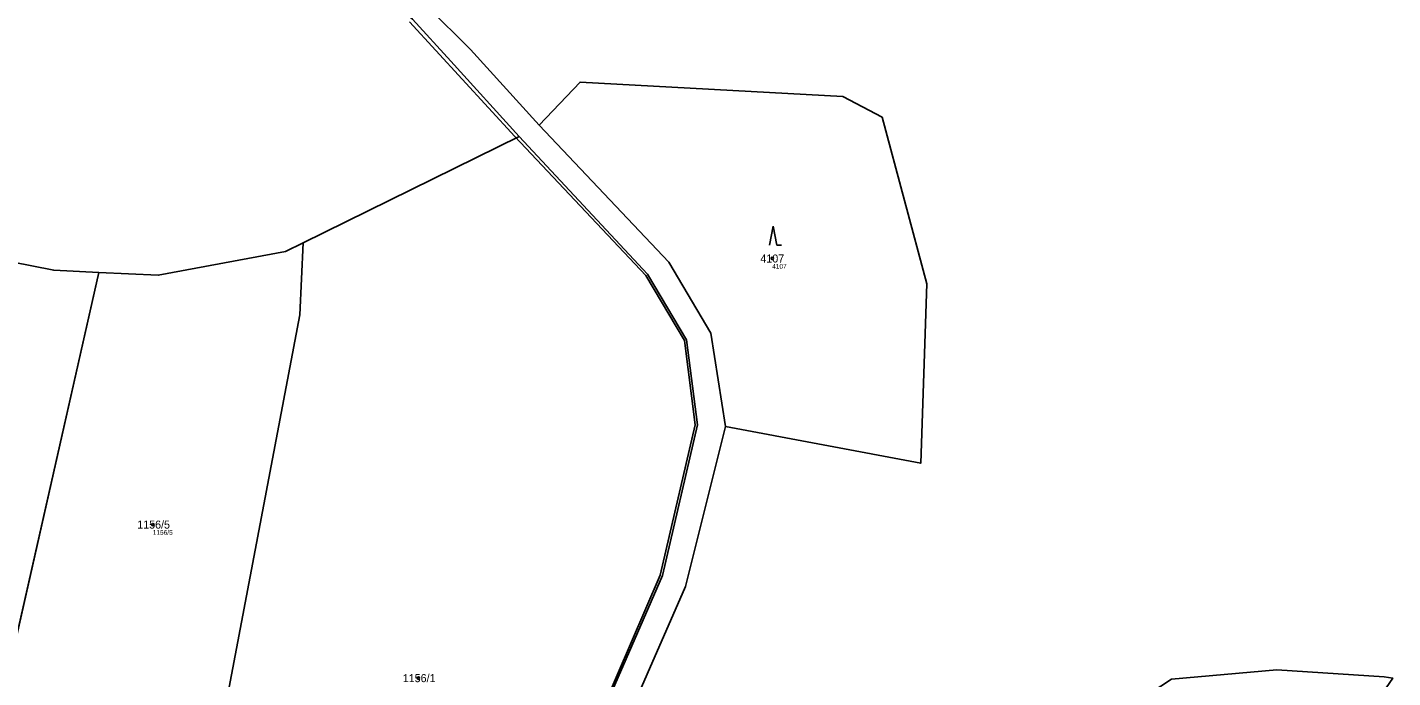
# Model space of a CAD drawing. Extents: x -754150 to -749824, y -1058608 to -1053956.
# Drawn here: x -753239.8 to -752949.8, y -1056572.7 to -1056434.7 of the extents above; entities that cross this region are included whole.
import ezdxf

# ---------------------------------------------------------------- set-up
doc = ezdxf.new("R2010")
doc.units = 0
for name, color, linetype in [('Vrstva 1', 7, 'Continuous'), ('Vrstva 2', 7, 'Continuous'), ('Vrstva 3', 7, 'Continuous'), ('Vrstva 4', 7, 'Continuous'), ('Vrstva 50', 7, 'Continuous'), ('Vrstva 51', 7, 'Continuous')]:
    doc.layers.add(name, color=color, linetype=linetype)

msp = doc.modelspace()

# ---------------------------------------------------------------- linework, layer by layer
at = {"layer": 'Vrstva 1'}
for p, q in [((-753135.35, -1056457.89), (-753181.23, -1056480.47)), ((-753248.89, -1056593.84), (-753224.63, -1056486.72))]:
    msp.add_line(p, q, dxfattribs=at)
for points in [[(-753408.12, -1056085.14), (-753424.97, -1056131.97), (-753424.02, -1056139.25), (-753407.12, -1056157.1), (-753349.78, -1056204.63), (-753321.44, -1056226.25), (-753310.89, -1056230.77), (-753303.1, -1056235.1), (-753287.04, -1056252.92), (-753270.31, -1056276.47), (-753262.7, -1056290.47), (-753261.61, -1056300), (-753265.47, -1056335.36), (-753265.69, -1056342.13), (-753263.2, -1056350.12), (-753256, -1056359.6), (-753224.39, -1056378.54), (-753212.39, -1056386.87), (-753188.71, -1056406.07), (-753158.01, -1056432.95), (-753149.87, -1056441.89), (-753135.35, -1056457.89)], [(-753131.09, -1056455.46), (-753145.64, -1056439.4), (-753154.78, -1056430.34), (-753184.93, -1056403.26), (-753209.81, -1056383.66), (-753221.56, -1056375.4), (-753252.36, -1056356.11), (-753257.88, -1056349.11), (-753261.81, -1056341.43), (-753261.63, -1056335.62), (-753258.1, -1056300.31), (-753259.3, -1056290.8), (-753267.14, -1056274.91), (-753284.07, -1056251.43), (-753299.08, -1056231.39), (-753307.86, -1056225.21), (-753318.46, -1056219.41), (-753347.81, -1056199.89), (-753402.71, -1056154.41), (-753417.29, -1056139.42), (-753418.66, -1056132.42), (-753418.07, -1056130.58)], [(-753091.49, -1056519.44), (-753050.06, -1056527.23), (-753048.74, -1056489.13), (-753058.28, -1056453.8), (-753066.62, -1056449.37), (-753122.41, -1056446.34), (-753131.09, -1056455.46)], [(-753139.9, -1056671.6), (-753137.99, -1056629.14), (-753128.53, -1056605.26), (-753104.92, -1056551.05), (-753097.48, -1056519.05), (-753099.78, -1056501.03), (-753108.06, -1056487.12), (-753135.35, -1056457.89)], [(-753091.49, -1056519.44), (-753094.6, -1056499.61), (-753103.56, -1056484.57), (-753131.09, -1056455.46)], [(-753273.83, -1056478.49), (-753234.18, -1056486.26), (-753224.63, -1056486.72)], [(-753224.63, -1056486.72), (-753212, -1056487.32), (-753185, -1056482.32), (-753181.23, -1056480.47)], [(-753181.23, -1056480.47), (-753181.92, -1056495.76), (-753197.23, -1056576.21), (-753204.94, -1056610.11)], [(-753135.95, -1056673.28), (-753133.2, -1056631.39), (-753123.91, -1056608.1), (-753099.98, -1056553.37), (-753091.49, -1056519.44)], [(-753062.51, -1056616.87), (-753058.3, -1056613.39), (-752996.81, -1056573.06), (-752974.45, -1056571.09), (-752951.65, -1056572.55), (-752949.82, -1056572.81)]]:
    msp.add_lwpolyline(points, dxfattribs=at)
at = {"layer": 'Vrstva 3'}
for p, q in [((-753081.4, -1056476.94), (-753082.15, -1056480.94)), ((-753080.65, -1056480.94), (-753081.4, -1056476.94)), ((-753080.65, -1056480.94), (-753079.65, -1056480.94))]:
    msp.add_line(p, q, dxfattribs=at)
at = {"layer": 'Vrstva 4'}
for p, q in [((-753136.25, -1056457.9), (-753158.65, -1056433.56)), ((-753108.42, -1056487.4), (-753136.25, -1056457.9)), ((-753100.22, -1056501.16), (-753108.42, -1056487.4)), ((-753097.95, -1056519.08), (-753100.22, -1056501.16)), ((-753105.38, -1056550.99), (-753097.95, -1056519.08)), ((-753128.79, -1056605.19), (-753105.38, -1056550.99))]:
    msp.add_line(p, q, dxfattribs=at)
at = {"layer": 'Vrstva 50'}
for centre in [(-753081.6, -1056483.77), (-753213.14, -1056540.25), (-753156.75, -1056572.84)]:
    msp.add_circle(centre, 0.25, dxfattribs=at)
at = {"layer": 'Vrstva 51'}
for points in [[(-753158.01, -1056432.95), (-753149.87, -1056441.89), (-753135.35, -1056457.89), (-753108.06, -1056487.12), (-753099.78, -1056501.03), (-753097.48, -1056519.05), (-753104.92, -1056551.05), (-753128.53, -1056605.26), (-753137.99, -1056629.14), (-753139.9, -1056671.6), (-753135.95, -1056673.28), (-753133.2, -1056631.39), (-753123.91, -1056608.1), (-753099.98, -1056553.37), (-753091.49, -1056519.44), (-753094.6, -1056499.61), (-753103.56, -1056484.57), (-753131.09, -1056455.46), (-753145.64, -1056439.4), (-753154.78, -1056430.34)], [(-753154.78, -1056430.34), (-753145.64, -1056439.4), (-753131.09, -1056455.46), (-753122.41, -1056446.34), (-753066.62, -1056449.37), (-753058.28, -1056453.8), (-753048.74, -1056489.13), (-753050.06, -1056527.23), (-753091.49, -1056519.44), (-753099.98, -1056553.37), (-753123.91, -1056608.1)], [(-753419.68, -1056443.7), (-753382.45, -1056455.19), (-753382.4, -1056454.86), (-753363.67, -1056458.51), (-753326.03, -1056464.09), (-753273.83, -1056478.49), (-753234.18, -1056486.26), (-753224.63, -1056486.72), (-753212, -1056487.32), (-753185, -1056482.32), (-753181.23, -1056480.47), (-753135.35, -1056457.89), (-753149.87, -1056441.89), (-753158.01, -1056432.95)], [(-752996.81, -1056573.06), (-752974.45, -1056571.09), (-752951.65, -1056572.55), (-752949.82, -1056572.81)]]:
    msp.add_lwpolyline(points, dxfattribs=at)
for points in [[(-753066.62, -1056449.37), (-753122.41, -1056446.34), (-753131.09, -1056455.46), (-753103.56, -1056484.57), (-753094.6, -1056499.61), (-753091.49, -1056519.44), (-753050.06, -1056527.23), (-753048.74, -1056489.13), (-753058.28, -1056453.8)], [(-753181.53, -1056616.76), (-753159.89, -1056622.91), (-753143.92, -1056627.45), (-753146.15, -1056673.93), (-753140.2, -1056675.6), (-753139.9, -1056671.6), (-753137.99, -1056629.14), (-753128.53, -1056605.26), (-753104.92, -1056551.05), (-753097.48, -1056519.05), (-753099.78, -1056501.03), (-753108.06, -1056487.12), (-753135.35, -1056457.89), (-753181.23, -1056480.47), (-753181.92, -1056495.76), (-753197.23, -1056576.21), (-753204.94, -1056610.11)], [(-753248.89, -1056593.84), (-753224.63, -1056486.72), (-753234.18, -1056486.26), (-753273.83, -1056478.49), (-753277.16, -1056493.63), (-753291.23, -1056557.5), (-753290.3, -1056557.9), (-753294.72, -1056576.87), (-753287.16, -1056579.67), (-753268.55, -1056586.56), (-753256.53, -1056591.01)], [(-753247.19, -1056594.47), (-753236.62, -1056598.38), (-753220.57, -1056604.33), (-753204.94, -1056610.11), (-753197.23, -1056576.21), (-753181.92, -1056495.76), (-753181.23, -1056480.47), (-753185, -1056482.32), (-753212, -1056487.32), (-753224.63, -1056486.72), (-753248.89, -1056593.84)], [(-753001.83, -1056651.22), (-752992.3, -1056636.55), (-752980.02, -1056617.66), (-752969.26, -1056601.11), (-752967.92, -1056599.16), (-752965.84, -1056596.13), (-752949.82, -1056572.81), (-752951.65, -1056572.55), (-752974.45, -1056571.09), (-752996.81, -1056573.06), (-753058.3, -1056613.39), (-753062.51, -1056616.87)]]:
    msp.add_lwpolyline(points, close=True, dxfattribs=at)

# ---------------------------------------------------------------- texts
at = {"layer": 'Vrstva 2'}
for s, p in [('4107', (-753084.11, -1056484.62)), ('1156/5', (-753216.45, -1056541.1)), ('1156/1', (-753160.06, -1056573.69))]:
    msp.add_text(s, height=1.7, dxfattribs=at).set_placement(p)
at = {"layer": 'Vrstva 50'}
for s, p in [('4107', (-753081.6, -1056485.93)), ('1156/5', (-753213.14, -1056542.41))]:
    msp.add_text(s, height=1, dxfattribs=at).set_placement(p)

doc.saveas('drawing.dxf')
